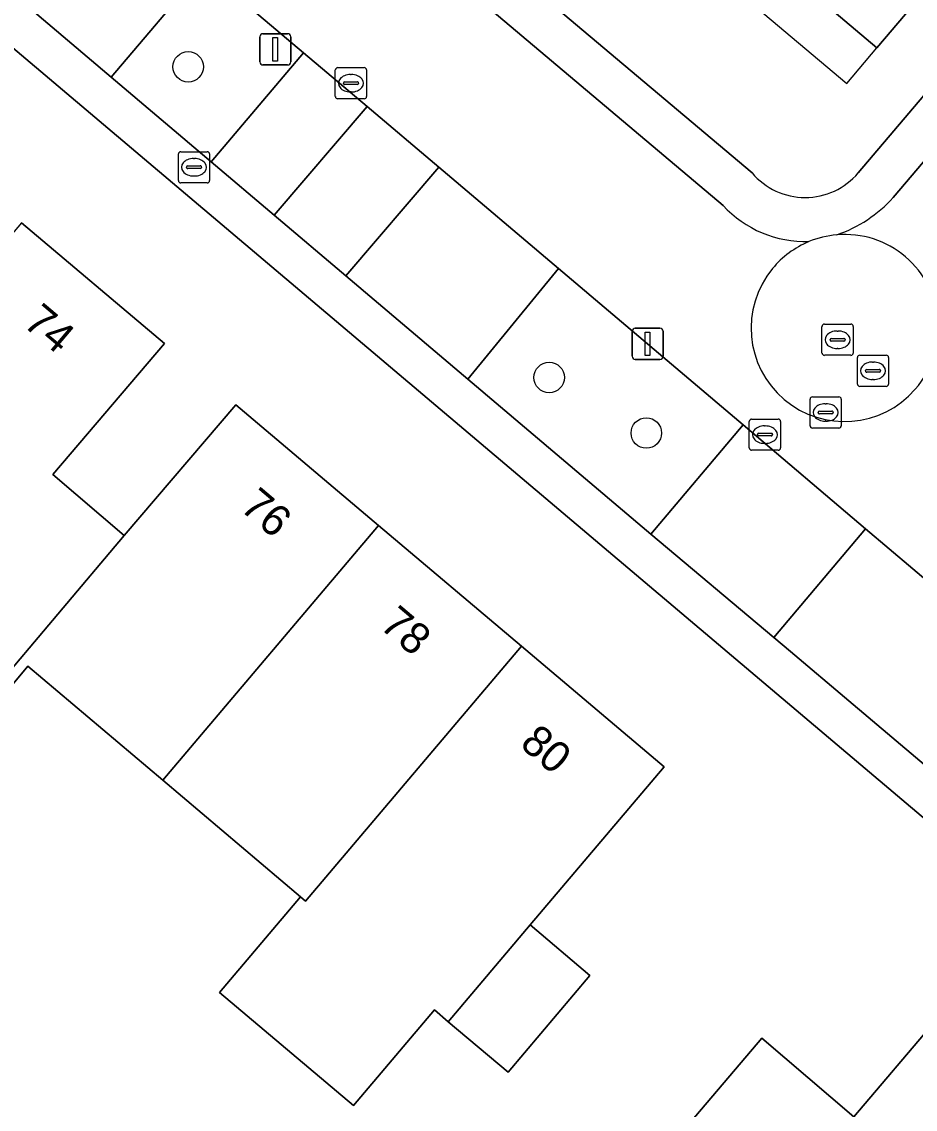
# Model space of a CAD drawing. Extents: x 156412 to 157779, y 382335 to 383768.
# Drawn here: x 156826 to 156854.63, y 382394.44 to 382429.31 of the extents above; entities that cross this region are included whole.
import ezdxf

# ---------------------------------------------------------------- set-up
doc = ezdxf.new("R2010")
doc.units = 0
for name, color, linetype in [('IMGEO_Berm_groen', 7, 'Continuous'), ('IMGEO_Boom', 7, 'Continuous'), ('IMGEO_Brandkraan', 7, 'Continuous'), ('IMGEO_Erf', 7, 'Continuous'), ('IMGEO_Kolk', 7, 'Continuous'), ('IMGEO_Lichtmast', 7, 'Continuous'), ('IMGEO_Pand', 7, 'Continuous'), ('IMGEO_Pand_nummerreeks', 7, 'Continuous'), ('IMGEO_Pand_overbouw', 7, 'Continuous'), ('IMGEO_Parkeervlak_open', 7, 'Continuous'), ('IMGEO_Rijbaan_lokaal_open', 7, 'Continuous'), ('IMGEO_Rioolput', 7, 'Continuous'), ('IMGEO_Voetpad_open', 7, 'Continuous')]:
    doc.layers.add(name, color=color, linetype=linetype)

msp = doc.modelspace()

# ---------------------------------------------------------------- linework, layer by layer
at = {"layer": 'IMGEO_Berm_groen'}
for points in [[(156835.024, 382428.321), (156831.828, 382431.028), (156828.869, 382427.532), (156832.065, 382424.824)], [(156843.196, 382421.398), (156840.297, 382417.85), (156846.159, 382412.884), (156849.115, 382416.384)]]:
    msp.add_lwpolyline(points, close=True, dxfattribs=at)
at = {"layer": 'IMGEO_Boom'}
for centre in [(156831.333, 382427.869), (156842.901, 382417.904), (156846.014, 382416.123)]:
    msp.add_circle(centre, 0.489, dxfattribs=at)
at = {"layer": 'IMGEO_Brandkraan'}
for p, q in [((156831.018, 382424.22), (156831.018, 382425.072)), ((156831.093, 382425.146), (156831.945, 382425.146)), ((156832.019, 382425.072), (156832.019, 382424.22)), ((156831.277, 382424.64), (156831.277, 382424.652)), ((156831.715, 382424.603), (156831.317, 382424.603)), ((156831.32, 382424.689), (156831.718, 382424.689)), ((156831.506, 382424.926), (156831.531, 382424.926)), ((156831.761, 382424.652), (156831.761, 382424.64)), ((156831.529, 382424.366), (156831.504, 382424.366)), ((156831.945, 382424.146), (156831.093, 382424.146))]:
    msp.add_line(p, q, dxfattribs=at)
for points in [[(156831.018, 382424.22), (156831.018, 382425.072)], [(156831.093, 382425.146), (156831.945, 382425.146)], [(156832.019, 382425.072), (156832.019, 382424.22)], [(156831.945, 382424.146), (156831.093, 382424.146)]]:
    msp.add_lwpolyline(points, dxfattribs=at)
for centre, radius, start, end in [((156831.095, 382425.07), 0.0765, 91.552, 178.448), ((156831.095, 382425.07), 0.0765, 91.552, 178.448), ((156831.943, 382425.07), 0.0765, 1.552, 88.448), ((156831.943, 382425.07), 0.0765, 1.552, 88.448), ((156831.317, 382424.649), 0.0403, 85.8775, 175.7526), ((156831.314, 382424.639), 0.0366, 178.938, 274.7102), ((156831.718, 382424.646), 0.043, 264.8664, 352.4533), ((156831.722, 382424.651), 0.0386, 1.7309, 96.639), ((156831.095, 382424.222), 0.0765, 181.552, 268.448), ((156831.095, 382424.222), 0.0765, 181.552, 268.448), ((156831.943, 382424.222), 0.0765, 271.552, 358.448), ((156831.943, 382424.222), 0.0765, 271.552, 358.448)]:
    msp.add_arc(centre, radius, start, end, dxfattribs=at)
for centre, major_axis, ratio, start_param, end_param in [((156831.505, 382424.646), (-0.387, 0.002), 0.722429, 4.712389, 7.853982), ((156831.53, 382424.646), (-0.39, 0.002), 0.717154, 1.570796, 4.712389)]:
    msp.add_ellipse(centre, major_axis=major_axis, ratio=ratio, start_param=start_param, end_param=end_param, dxfattribs=at)
at = {"layer": 'IMGEO_Erf'}
for points in [[(156813.512, 382454.727), (156828.335, 382442.229), (156835.48, 382450.702), (156832.784, 382453.003), (156835.405, 382456.06), (156838.087, 382453.751), (156844.039, 382460.712), (156843.159, 382461.477), (156846.108, 382464.976), (156848.523, 382462.877), (156845.52, 382459.424), (156844.272, 382457.989), (156844.07, 382458.164), (156843.904, 382457.972), (156840.037, 382453.506), (156842.315, 382451.578), (156839.698, 382448.487), (156837.386, 382450.444), (156834.276, 382446.87), (156836.632, 382444.85), (156834.638, 382442.513), (156832.298, 382444.54), (156829.512, 382441.236), (156849.402, 382424.466)], [(156852.806, 382424.468), (156877.342, 382453.394)], [(156879.132, 382346.42), (156837.223, 382381.992), (156839.145, 382384.257), (156849.716, 382396.712), (156852.667, 382394.197), (156855.263, 382397.254), (156864.877, 382389.09), (156859.023, 382382.186), (156875.803, 382367.957), (156876.827, 382369.169), (156873.023, 382372.383), (156868.324, 382376.353), (156865.122, 382379.058), (156864.368, 382379.696), (156866.766, 382382.53), (156872.041, 382388.764), (156875.993, 382385.42), (156876.247, 382385.72), (156849.783, 382408.111), (156821.763, 382431.828)], [(156825.995, 382422.864), (156830.576, 382418.991), (156826.992, 382414.794), (156829.278, 382412.835), (156832.862, 382417.032), (156837.437, 382413.161), (156842.012, 382409.29), (156846.587, 382405.418), (156842.293, 382400.345), (156844.208, 382398.725), (156841.583, 382395.623), (156839.668, 382397.243), (156839.223, 382397.62), (156836.63, 382394.555), (156832.341, 382398.184), (156834.934, 382401.249), (156830.519, 382404.985), (156826.195, 382408.644), (156825.284, 382407.567)]]:
    msp.add_lwpolyline(points, dxfattribs=at)
msp.add_lwpolyline([(156847.662, 382441.33), (156845.533, 382443.144), (156847.586, 382445.557), (156850.304, 382443.243), (156852.999, 382446.522), (156862.258, 382438.914), (156858.939, 382435), (156858.492, 382435.378), (156857.153, 382433.799), (156857.599, 382433.42), (156857.325, 382433.097), (156853.407, 382428.479), (156847.866, 382433.161), (156847.676, 382433.31), (156846.711, 382432.169), (156845.55, 382430.794), (156845.429, 382430.651), (156839.319, 382435.823), (156842.946, 382440.092), (156845.086, 382438.293)], close=True, dxfattribs=at)
msp.add_arc((156851.103, 382425.905), 2.228, 220.2224, 319.845, dxfattribs=at)
at = {"layer": 'IMGEO_Kolk'}
for p, q in [((156836.048, 382426.915), (156836.048, 382427.767)), ((156836.123, 382427.841), (156836.975, 382427.841)), ((156837.049, 382427.767), (156837.049, 382426.915)), ((156836.35, 382427.384), (156836.748, 382427.384)), ((156836.536, 382427.621), (156836.561, 382427.621)), ((156836.307, 382427.335), (156836.307, 382427.347)), ((156836.745, 382427.298), (156836.347, 382427.298)), ((156836.559, 382427.061), (156836.534, 382427.061)), ((156836.791, 382427.347), (156836.791, 382427.335)), ((156836.975, 382426.841), (156836.123, 382426.841)), ((156849.39, 382416.571), (156850.242, 382416.571)), ((156849.315, 382415.645), (156849.315, 382416.497)), ((156849.803, 382416.351), (156849.828, 382416.351)), ((156850.316, 382416.497), (156850.316, 382415.645)), ((156849.574, 382416.065), (156849.574, 382416.077)), ((156850.012, 382416.028), (156849.614, 382416.028)), ((156849.617, 382416.114), (156850.015, 382416.114)), ((156850.058, 382416.077), (156850.058, 382416.065)), ((156850.242, 382415.571), (156849.39, 382415.571)), ((156849.826, 382415.791), (156849.801, 382415.791))]:
    msp.add_line(p, q, dxfattribs=at)
for points in [[(156836.048, 382426.915), (156836.048, 382427.767)], [(156836.123, 382427.841), (156836.975, 382427.841)], [(156837.049, 382427.767), (156837.049, 382426.915)], [(156836.975, 382426.841), (156836.123, 382426.841)], [(156849.39, 382416.571), (156850.242, 382416.571)], [(156849.315, 382415.645), (156849.315, 382416.497)], [(156850.316, 382416.497), (156850.316, 382415.645)], [(156850.242, 382415.571), (156849.39, 382415.571)]]:
    msp.add_lwpolyline(points, dxfattribs=at)
for centre, radius, start, end in [((156836.125, 382427.765), 0.0765, 91.552, 178.448), ((156836.125, 382427.765), 0.0765, 91.552, 178.448), ((156836.973, 382427.765), 0.0765, 1.552, 88.448), ((156836.973, 382427.765), 0.0765, 1.552, 88.448), ((156836.347, 382427.344), 0.0403, 85.8775, 175.7526), ((156836.752, 382427.346), 0.0386, 1.7309, 96.639), ((156836.344, 382427.334), 0.0366, 178.938, 274.7102), ((156836.748, 382427.341), 0.043, 264.8664, 352.4533), ((156836.125, 382426.917), 0.0765, 181.552, 268.448), ((156836.125, 382426.917), 0.0765, 181.552, 268.448), ((156836.973, 382426.917), 0.0765, 271.552, 358.448), ((156836.973, 382426.917), 0.0765, 271.552, 358.448), ((156849.392, 382416.495), 0.0765, 91.552, 178.448), ((156849.392, 382416.495), 0.0765, 91.552, 178.448), ((156850.24, 382416.495), 0.0765, 1.552, 88.448), ((156850.24, 382416.495), 0.0765, 1.552, 88.448), ((156849.614, 382416.074), 0.0403, 85.8775, 175.7526), ((156849.611, 382416.064), 0.0366, 178.938, 274.7102), ((156850.015, 382416.071), 0.043, 264.8664, 352.4533), ((156850.019, 382416.076), 0.0386, 1.7309, 96.639), ((156849.392, 382415.647), 0.0765, 181.552, 268.448), ((156849.392, 382415.647), 0.0765, 181.552, 268.448), ((156850.24, 382415.647), 0.0765, 271.552, 358.448), ((156850.24, 382415.647), 0.0765, 271.552, 358.448)]:
    msp.add_arc(centre, radius, start, end, dxfattribs=at)
for centre, major_axis, ratio, start_param, end_param in [((156836.535, 382427.341), (-0.387, 0.002), 0.722429, 4.712389, 7.853982), ((156836.56, 382427.341), (-0.39, 0.002), 0.717154, 1.570796, 4.712389), ((156849.802, 382416.071), (-0.387, 0.002), 0.722429, 4.712389, 7.853982), ((156849.827, 382416.071), (-0.39, 0.002), 0.717154, 1.570796, 4.712389)]:
    msp.add_ellipse(centre, major_axis=major_axis, ratio=ratio, start_param=start_param, end_param=end_param, dxfattribs=at)
at = {"layer": 'IMGEO_Lichtmast'}
for p, q in [((156833.63, 382428.029), (156833.63, 382428.829)), ((156833.63, 382428.829), (156833.63, 382428.029)), ((156833.73, 382428.929), (156834.52, 382428.929)), ((156834.52, 382428.929), (156833.73, 382428.929)), ((156834.62, 382428.829), (156834.62, 382428.029)), ((156834.62, 382428.029), (156834.62, 382428.829)), ((156834.52, 382427.929), (156833.73, 382427.929)), ((156833.73, 382427.929), (156834.52, 382427.929)), ((156845.56, 382418.586), (156845.56, 382419.386)), ((156845.56, 382419.386), (156845.56, 382418.586)), ((156845.66, 382419.486), (156846.45, 382419.486)), ((156846.45, 382419.486), (156845.66, 382419.486)), ((156846.55, 382419.386), (156846.55, 382418.586)), ((156846.55, 382418.586), (156846.55, 382419.386)), ((156846.45, 382418.486), (156845.66, 382418.486)), ((156845.66, 382418.486), (156846.45, 382418.486))]:
    msp.add_line(p, q, dxfattribs=at)
for points in [[(156834.05, 382428.804), (156834.2, 382428.804), (156834.2, 382428.054), (156834.05, 382428.054), (156834.05, 382428.804)], [(156845.98, 382419.361), (156846.13, 382419.361), (156846.13, 382418.611), (156845.98, 382418.611), (156845.98, 382419.361)]]:
    msp.add_lwpolyline(points, dxfattribs=at)
for centre, start, end in [((156833.73, 382428.829), 90, 180), ((156833.73, 382428.829), 90, 180), ((156834.52, 382428.829), 0, 90), ((156834.52, 382428.829), 360, 90), ((156833.73, 382428.029), 180, 270), ((156833.73, 382428.029), 180, 270), ((156834.52, 382428.029), 270, 0), ((156834.52, 382428.029), 270, 0), ((156845.66, 382419.386), 90, 180), ((156845.66, 382419.386), 90, 180), ((156846.45, 382419.386), 0, 90), ((156846.45, 382419.386), 360, 90), ((156845.66, 382418.586), 180, 270), ((156845.66, 382418.586), 180, 270), ((156846.45, 382418.586), 270, 0), ((156846.45, 382418.586), 270, 0)]:
    msp.add_arc(centre, 0.1, start, end, dxfattribs=at)
at = {"layer": 'IMGEO_Pand'}
for points in [[(156847.662, 382441.33), (156845.086, 382438.293), (156842.946, 382440.092), (156839.319, 382435.823), (156845.429, 382430.651), (156845.55, 382430.794), (156846.711, 382432.169), (156847.676, 382433.31), (156847.866, 382433.161), (156853.407, 382428.479), (156857.325, 382433.097)], [(156830.576, 382418.991), (156825.995, 382422.864), (156818.164, 382413.609), (156822.721, 382409.742), (156825.016, 382407.795), (156829.278, 382412.835), (156826.992, 382414.794)], [(156837.437, 382413.161), (156832.862, 382417.032), (156829.278, 382412.835), (156825.016, 382407.795), (156825.284, 382407.567), (156826.195, 382408.644), (156830.519, 382404.985)], [(156842.012, 382409.29), (156837.437, 382413.161), (156830.519, 382404.985), (156834.934, 382401.249), (156835.093, 382401.114)], [(156846.587, 382405.418), (156842.012, 382409.29), (156835.093, 382401.114), (156834.934, 382401.249), (156832.341, 382398.184), (156836.63, 382394.555), (156839.223, 382397.62), (156839.668, 382397.243), (156842.293, 382400.345)], [(156842.293, 382400.345), (156839.668, 382397.243), (156841.583, 382395.623), (156844.208, 382398.725)]]:
    msp.add_lwpolyline(points, close=True, dxfattribs=at)
msp.add_lwpolyline([(156864.877, 382389.09), (156855.263, 382397.254), (156852.667, 382394.197), (156849.716, 382396.712), (156839.145, 382384.257)], dxfattribs=at)
at = {"layer": 'IMGEO_Pand_overbouw'}
msp.add_lwpolyline([(156853.407, 382428.479), (156847.866, 382433.161), (156847.676, 382433.31), (156846.711, 382432.169), (156852.439, 382427.335)], close=True, dxfattribs=at)
at = {"layer": 'IMGEO_Parkeervlak_open'}
for points in [[(156827.897, 382434.359), (156824.929, 382430.869), (156828.869, 382427.532), (156831.828, 382431.028)], [(156837.066, 382426.591), (156835.024, 382428.321), (156832.065, 382424.824), (156834.091, 382423.107)], [(156843.196, 382421.398), (156839.363, 382424.645), (156836.388, 382421.161), (156840.297, 382417.85)], [(156849.115, 382416.384), (156846.159, 382412.884), (156850.1, 382409.569), (156853.042, 382413.045)], [(156853.042, 382413.045), (156850.1, 382409.569), (156850.637, 382409.118), (156852.505, 382407.538), (156857.678, 382403.162), (156860.624, 382406.633)]]:
    msp.add_lwpolyline(points, close=True, dxfattribs=at)
at = {"layer": 'IMGEO_Rijbaan_lokaal_open'}
for points in [[(156848.473, 382423.417), (156812.607, 382453.674)], [(156880.689, 382450.557), (156878.396, 382452.501), (156853.925, 382423.673)], [(156808.554, 382450.748), (156809.556, 382449.899), (156814.14, 382446.014), (156816.15, 382444.311), (156819.362, 382441.59), (156823.304, 382438.249), (156827.897, 382434.359), (156831.828, 382431.028), (156835.024, 382428.321), (156837.066, 382426.591), (156839.363, 382424.645), (156843.196, 382421.398), (156849.115, 382416.384), (156853.042, 382413.045), (156860.624, 382406.633), (156866.4, 382401.754), (156868.942, 382399.606), (156874.7, 382394.741), (156877.228, 382392.605), (156879.193, 382390.945), (156884.481, 382386.477), (156887.238, 382384.148), (156891.089, 382380.895), (156892.165, 382379.985)]]:
    msp.add_lwpolyline(points, dxfattribs=at)
msp.add_lwpolyline([(156839.363, 382424.645), (156837.066, 382426.591), (156834.091, 382423.107), (156836.388, 382421.161)], close=True, dxfattribs=at)
for centre, radius, start, end in [((156850.685, 382426.614), 4.376, 289.191, 317.7772), ((156851.138, 382425.907), 3.647, 223.0579, 271.327), ((156852.376, 382419.497), 2.994, 4.0928, 94.8504), ((156852.376, 382419.497), 2.994, 4.0928, 94.8504), ((156852.377, 382419.496), 2.996, 112.6755, 140.6529), ((156852.377, 382419.496), 2.996, 112.6755, 140.6529), ((156852.376, 382419.488), 3.003, 94.8393, 112.6039), ((156852.367, 382419.487), 2.995, 140.3901, 319.1586), ((156852.367, 382419.487), 2.995, 140.3901, 319.1586), ((156852.345, 382419.514), 3.03, 319.0376, 343.4271), ((156852.345, 382419.514), 3.03, 319.0376, 343.4271)]:
    msp.add_arc(centre, radius, start, end, dxfattribs=at)
at = {"layer": 'IMGEO_Rioolput'}
for p, q in [((156851.645, 382418.689), (156851.645, 382419.541)), ((156851.72, 382419.615), (156852.572, 382419.615)), ((156852.133, 382419.395), (156852.158, 382419.395)), ((156852.646, 382419.541), (156852.646, 382418.689)), ((156851.904, 382419.109), (156851.904, 382419.121)), ((156852.342, 382419.072), (156851.944, 382419.072)), ((156851.947, 382419.158), (156852.345, 382419.158)), ((156852.388, 382419.121), (156852.388, 382419.109)), ((156852.156, 382418.835), (156852.131, 382418.835)), ((156852.572, 382418.615), (156851.72, 382418.615)), ((156852.779, 382417.694), (156852.779, 382418.546)), ((156852.854, 382418.62), (156853.706, 382418.62)), ((156853.267, 382418.4), (156853.292, 382418.4)), ((156853.78, 382418.546), (156853.78, 382417.694)), ((156853.038, 382418.114), (156853.038, 382418.126)), ((156853.476, 382418.077), (156853.078, 382418.077)), ((156853.081, 382418.163), (156853.479, 382418.163)), ((156853.522, 382418.126), (156853.522, 382418.114)), ((156853.706, 382417.62), (156852.854, 382417.62)), ((156853.29, 382417.84), (156853.265, 382417.84)), ((156851.336, 382417.283), (156852.188, 382417.283)), ((156851.261, 382416.357), (156851.261, 382417.209)), ((156851.749, 382417.063), (156851.774, 382417.063)), ((156852.262, 382417.209), (156852.262, 382416.357)), ((156851.52, 382416.777), (156851.52, 382416.789)), ((156851.958, 382416.74), (156851.56, 382416.74)), ((156851.563, 382416.826), (156851.961, 382416.826)), ((156852.004, 382416.789), (156852.004, 382416.777)), ((156852.188, 382416.283), (156851.336, 382416.283)), ((156851.772, 382416.503), (156851.747, 382416.503))]:
    msp.add_line(p, q, dxfattribs=at)
for points in [[(156851.645, 382418.689), (156851.645, 382419.541)], [(156851.72, 382419.615), (156852.572, 382419.615)], [(156852.646, 382419.541), (156852.646, 382418.689)], [(156852.572, 382418.615), (156851.72, 382418.615)], [(156852.779, 382417.694), (156852.779, 382418.546)], [(156852.854, 382418.62), (156853.706, 382418.62)], [(156853.78, 382418.546), (156853.78, 382417.694)], [(156853.706, 382417.62), (156852.854, 382417.62)], [(156851.336, 382417.283), (156852.188, 382417.283)], [(156851.261, 382416.357), (156851.261, 382417.209)], [(156852.262, 382417.209), (156852.262, 382416.357)], [(156852.188, 382416.283), (156851.336, 382416.283)]]:
    msp.add_lwpolyline(points, dxfattribs=at)
for centre, radius, start, end in [((156851.722, 382419.539), 0.0765, 91.552, 178.448), ((156851.722, 382419.539), 0.0765, 91.552, 178.448), ((156852.57, 382419.539), 0.0765, 1.552, 88.448), ((156852.57, 382419.539), 0.0765, 1.552, 88.448), ((156851.944, 382419.118), 0.0403, 85.8775, 175.7526), ((156851.941, 382419.108), 0.0366, 178.938, 274.7102), ((156852.345, 382419.115), 0.043, 264.8664, 352.4533), ((156852.349, 382419.12), 0.0386, 1.7309, 96.639), ((156851.722, 382418.691), 0.0765, 181.552, 268.448), ((156851.722, 382418.691), 0.0765, 181.552, 268.448), ((156852.57, 382418.691), 0.0765, 271.552, 358.448), ((156852.57, 382418.691), 0.0765, 271.552, 358.448), ((156852.856, 382418.544), 0.0765, 91.552, 178.448), ((156852.856, 382418.544), 0.0765, 91.552, 178.448), ((156853.704, 382418.544), 0.0765, 1.552, 88.448), ((156853.704, 382418.544), 0.0765, 1.552, 88.448), ((156853.078, 382418.123), 0.0403, 85.8775, 175.7526), ((156853.075, 382418.113), 0.0366, 178.938, 274.7102), ((156853.479, 382418.12), 0.043, 264.8664, 352.4533), ((156853.483, 382418.125), 0.0386, 1.7309, 96.639), ((156852.856, 382417.696), 0.0765, 181.552, 268.448), ((156852.856, 382417.696), 0.0765, 181.552, 268.448), ((156853.704, 382417.696), 0.0765, 271.552, 358.448), ((156853.704, 382417.696), 0.0765, 271.552, 358.448), ((156851.338, 382417.207), 0.0765, 91.552, 178.448), ((156851.338, 382417.207), 0.0765, 91.552, 178.448), ((156852.186, 382417.207), 0.0765, 1.552, 88.448), ((156852.186, 382417.207), 0.0765, 1.552, 88.448), ((156851.56, 382416.786), 0.0403, 85.8775, 175.7526), ((156851.557, 382416.776), 0.0366, 178.938, 274.7102), ((156851.961, 382416.783), 0.043, 264.8664, 352.4533), ((156851.965, 382416.788), 0.0386, 1.7309, 96.639), ((156851.338, 382416.359), 0.0765, 181.552, 268.448), ((156851.338, 382416.359), 0.0765, 181.552, 268.448), ((156852.186, 382416.359), 0.0765, 271.552, 358.448), ((156852.186, 382416.359), 0.0765, 271.552, 358.448)]:
    msp.add_arc(centre, radius, start, end, dxfattribs=at)
for centre, major_axis, ratio, start_param, end_param in [((156852.132, 382419.115), (-0.387, 0.002), 0.722429, 4.712389, 7.853982), ((156852.157, 382419.115), (-0.39, 0.002), 0.717154, 1.570796, 4.712389), ((156853.266, 382418.12), (-0.387, 0.002), 0.722429, 4.712389, 7.853982), ((156853.291, 382418.12), (-0.39, 0.002), 0.717154, 1.570796, 4.712389), ((156851.748, 382416.783), (-0.387, 0.002), 0.722429, 4.712389, 7.853982), ((156851.773, 382416.783), (-0.39, 0.002), 0.717154, 1.570796, 4.712389)]:
    msp.add_ellipse(centre, major_axis=major_axis, ratio=ratio, start_param=start_param, end_param=end_param, dxfattribs=at)
at = {"layer": 'IMGEO_Voetpad_open'}
for points in [[(156794.793, 382458.992), (156802.386, 382467.905), (156803.522, 382469.239), (156808.479, 382475.058), (156810.033, 382476.883), (156811.563, 382478.679), (156814.902, 382482.597), (156818.136, 382486.392), (156824.64, 382494.023), (156826.198, 382495.85), (156827.163, 382496.983), (156832.477, 382503.264), (156832.153, 382503.644), (156831.533, 382504.167), (156810.572, 382479.519), (156791.675, 382457.364), (156821.763, 382431.828), (156849.783, 382408.111), (156876.247, 382385.72), (156880.938, 382381.751), (156899.797, 382365.794), (156922.237, 382392.249)], [(156849.402, 382424.466), (156829.512, 382441.236), (156828.335, 382442.229), (156813.512, 382454.727)], [(156812.607, 382453.674), (156848.473, 382423.417)], [(156853.925, 382423.673), (156878.396, 382452.501), (156877.342, 382453.394), (156852.806, 382424.468)], [(156884.303, 382380.643), (156881.551, 382382.97), (156876.211, 382387.486), (156874.262, 382389.135), (156874.935, 382389.922), (156872.429, 382392.064), (156871.748, 382391.262), (156865.983, 382396.138), (156863.456, 382398.275), (156857.678, 382403.162), (156852.505, 382407.538), (156850.637, 382409.118), (156850.1, 382409.569), (156846.159, 382412.884), (156840.297, 382417.85), (156836.388, 382421.161), (156834.091, 382423.107), (156832.065, 382424.824), (156828.869, 382427.532), (156824.929, 382430.869)]]:
    msp.add_lwpolyline(points, dxfattribs=at)
for centre, radius, start, end in [((156851.103, 382425.905), 2.228, 220.2224, 319.845), ((156850.685, 382426.614), 4.376, 289.191, 317.7772), ((156851.138, 382425.907), 3.647, 223.0579, 271.327), ((156852.376, 382419.488), 3.003, 94.8393, 112.6039)]:
    msp.add_arc(centre, radius, start, end, dxfattribs=at)

# ---------------------------------------------------------------- texts
at = {"layer": 'IMGEO_Pand_nummerreeks'}
for s, rotation, p in [('74', 319.7841, (156826.006, 382419.581)), ('76', 319.7627, (156832.956, 382413.678)), ('78', 319.7612, (156837.429, 382409.893)), ('80', 319.7612, (156841.923, 382406.09))]:
    msp.add_text(s, height=1, rotation=rotation, dxfattribs=at).set_placement(p)

doc.saveas('drawing.dxf')
